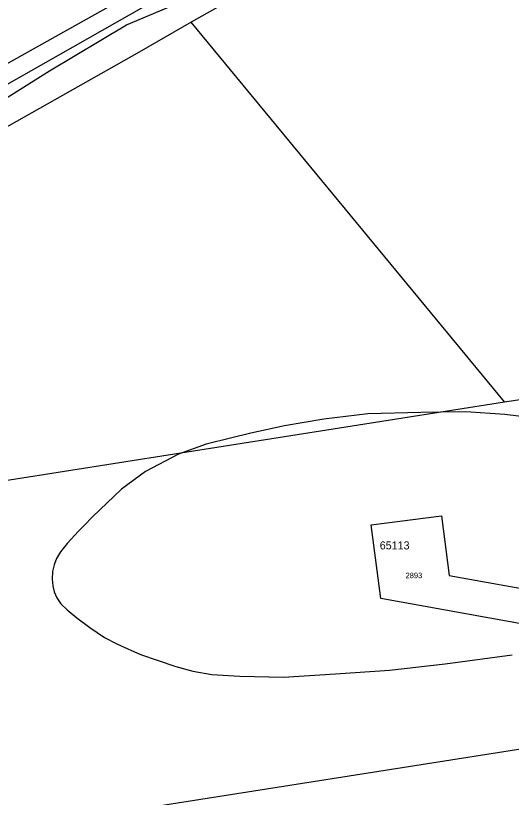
# Model space of a CAD drawing. Extents: x -546762 to -540209, y -1046851 to -1035694.
# Drawn here: x -543066.9 to -542912.1, y -1039468.6 to -1039224.6 of the extents above; entities that cross this region are included whole.
import ezdxf

# ---------------------------------------------------------------- set-up
doc = ezdxf.new("R2010")
doc.units = 0
for name, color, linetype in [('Vrstva 1', 7, 'Continuous'), ('Vrstva 18', 7, 'Continuous'), ('Vrstva 52', 7, 'Continuous'), ('Vrstva 53', 7, 'Continuous')]:
    doc.layers.add(name, color=color, linetype=linetype)

msp = doc.modelspace()

# ---------------------------------------------------------------- linework, layer by layer
at = {"layer": 'Vrstva 1'}
for points in [[(-542847.55, -1039133.99), (-543012.1, -1039226.63)], [(-542941.19, -1039173.04), (-543092.05, -1039258.75)], [(-543002.31, -1039201.84), (-543151.21, -1039285.22)], [(-543012.1, -1039226.63), (-543028.37, -1039236)], [(-542914.32, -1039345.11), (-543012.1, -1039226.63)], [(-543028.37, -1039236), (-543136.25, -1039296.81)], [(-543051.74, -1039366.76), (-542914.32, -1039345.11)], [(-542914.32, -1039345.11), (-542908.09, -1039344.13)], [(-543189.15, -1039388.4), (-543051.74, -1039366.76)], [(-542955.93, -1039383.52), (-542933.95, -1039380.66)], [(-542933.95, -1039380.66), (-542931.53, -1039399.3)], [(-542952.94, -1039406.51), (-542955.93, -1039383.52)], [(-542931.53, -1039399.3), (-542900.19, -1039404.91)], [(-542898.71, -1039416.29), (-542952.94, -1039406.51)], [(-542894.02, -1039451.13), (-543029.61, -1039472.49)]]:
    msp.add_lwpolyline(points, dxfattribs=at)
at = {"layer": 'Vrstva 52'}
for points in [[(-543072.22, -1039251.7), (-543056.36, -1039241.8), (-543032.31, -1039227.41), (-543008.78, -1039217.47), (-542995.21, -1039212.95), (-542981.34, -1039208.32), (-542976.66, -1039207.09), (-542958.38, -1039202.29), (-542926.72, -1039193.47), (-542910.43, -1039189.74), (-542898, -1039184.84), (-542887.69, -1039179.61), (-542876.94, -1039171.84), (-542866.33, -1039162.72), (-542856.33, -1039153.16), (-542845.57, -1039140.75), (-542831.34, -1039123.57), (-542827.13, -1039118.2), (-542815.02, -1039102.77), (-542808.18, -1039094.05)], [(-542907.34, -1039349.89), (-542913.33, -1039349.18), (-542914.21, -1039349.12), (-542926.33, -1039348.28), (-542934.29, -1039348.37), (-542940.37, -1039348.43), (-542956.95, -1039348.88), (-542970.69, -1039350.52), (-542982.94, -1039352.61), (-542993.54, -1039354.85), (-542999.82, -1039356.41), (-543007.43, -1039358.29), (-543016.1, -1039361.43), (-543026.4, -1039366.81), (-543033.87, -1039372.34), (-543042.98, -1039381.01), (-543045.53, -1039383.68), (-543047.29, -1039385.49), (-543050.85, -1039389.3), (-543052.95, -1039391.98), (-543054.16, -1039394.03), (-543054.94, -1039395.98), (-543055.48, -1039398.08), (-543055.58, -1039400.47), (-543055.29, -1039402.52), (-543054.9, -1039404.47), (-543054.12, -1039406.33), (-543052.85, -1039408.18), (-543050.85, -1039410.08), (-543047.86, -1039412.5), (-543043.76, -1039415.57), (-543039.15, -1039418.65), (-543035.53, -1039420.52), (-543034.03, -1039421.3), (-543028.87, -1039423.56), (-543027.63, -1039424.11), (-543022.77, -1039425.74), (-543016.88, -1039427.7), (-543011.59, -1039429.24), (-543005.7, -1039430.26), (-542996.9, -1039430.78)], [(-542967.03, -1039430.03), (-542950.15, -1039428.83), (-542932.83, -1039426.89), (-542911.91, -1039424.05)], [(-542996.9, -1039430.78), (-542983.31, -1039431.07), (-542967.03, -1039430.03)]]:
    msp.add_lwpolyline(points, dxfattribs=at)

# ---------------------------------------------------------------- texts
at = {"layer": 'Vrstva 18'}
msp.add_text('2893', height=1.7, dxfattribs=at).set_placement((-542945.19, -1039400.16))
at = {"layer": 'Vrstva 53'}
msp.add_text('65113', height=2.5, dxfattribs=at).set_placement((-542953.24, -1039391.18))

doc.saveas('drawing.dxf')
